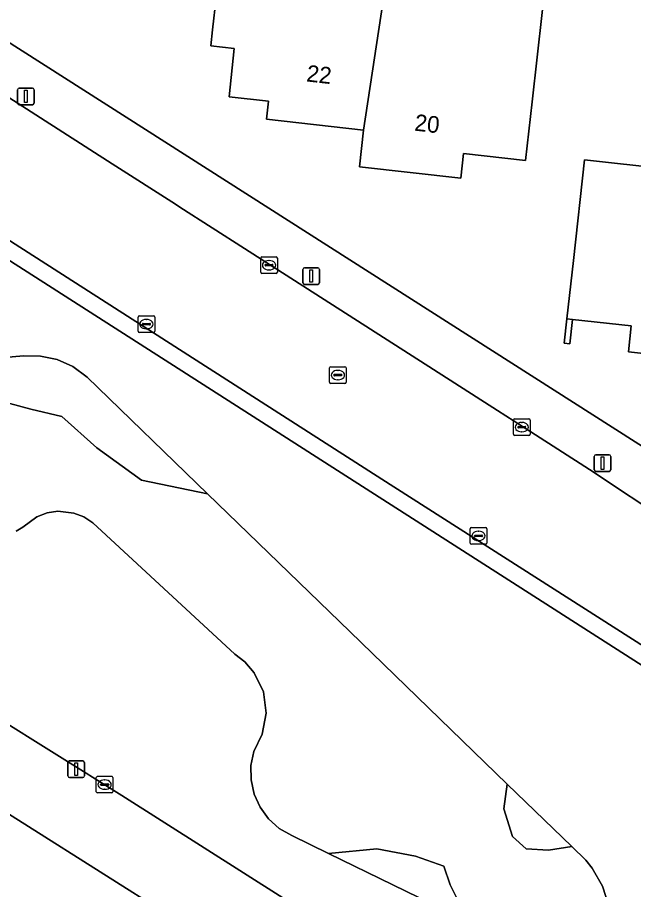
# Model space of a CAD drawing. Extents: x 162396 to 163643, y 386452 to 387406.
# Drawn here: x 162877.1 to 162914, y 386774.2 to 386826.6 of the extents above; entities that cross this region are included whole.
import ezdxf

# ---------------------------------------------------------------- set-up
doc = ezdxf.new("R2010")
doc.units = 0
for name, color, linetype in [('IMGEO_Erf', 7, 'Continuous'), ('IMGEO_Groenvoorziening', 7, 'Continuous'), ('IMGEO_Kolk', 7, 'Continuous'), ('IMGEO_Lichtmast', 7, 'Continuous'), ('IMGEO_Muur', 7, 'Continuous'), ('IMGEO_Pand', 7, 'Continuous'), ('IMGEO_Pand_nummerreeks', 7, 'Continuous'), ('IMGEO_Rijbaan_lokaal_gesloten', 7, 'Continuous'), ('IMGEO_Rijbaan_lokaal_open', 7, 'Continuous'), ('IMGEO_Rioolput', 7, 'Continuous'), ('IMGEO_Voetpad_open', 7, 'Continuous')]:
    doc.layers.add(name, color=color, linetype=linetype)

msp = doc.modelspace()

# ---------------------------------------------------------------- linework, layer by layer
at = {"layer": 'IMGEO_Erf'}
for points in [[(162843.159, 386846.34), (162850.458, 386841.705), (162927.565, 386792.549)], [(162908.855, 386829.571), (162907.947, 386821.509), (162907.551, 386817.991), (162903.83, 386818.41), (162903.663, 386816.925), (162897.579, 386817.61), (162897.825, 386819.806), (162891.993, 386820.462), (162892.115, 386821.546), (162889.77, 386821.81), (162890.052, 386824.706), (162888.662, 386824.861), (162888.77, 386825.817), (162888.982, 386827.753)], [(162919.448, 386805.867), (162913.726, 386806.5), (162913.898, 386808.052), (162910.377, 386808.442), (162910.215, 386806.976), (162909.876, 386807.013), (162910.038, 386808.48), (162910.426, 386811.983), (162911.095, 386818.015), (162921.036, 386816.919)], [(162912.129, 386756.249), (162869.085, 386783.465), (162860.954, 386788.148), (162853.712, 386791.497), (162844.55, 386794.823), (162815.673, 386804.14), (162784.464, 386755.3)]]:
    msp.add_lwpolyline(points, dxfattribs=at)
at = {"layer": 'IMGEO_Groenvoorziening'}
for points in [[(162835.669, 386836.289), (162832.891, 386832.055), (162832.389, 386831.084), (162818.187, 386808.997), (162818.267, 386808.818), (162818.363, 386808.647), (162818.474, 386808.485), (162818.599, 386808.334), (162818.737, 386808.195), (162818.887, 386808.068), (162819.047, 386807.956), (162819.217, 386807.858), (162819.285, 386807.824), (162845.898, 386799.152), (162855.301, 386795.687), (162863.566, 386791.905), (162871.597, 386787.192), (162883.326, 386779.885), (162912.75, 386761.17)], [(162921.931, 386780.625), (162920.296, 386781.648), (162921.36, 386783.32), (162917.334, 386785.902), (162841.484, 386834.437)], [(162871.905, 386805.786), (162877.421, 386806.254), (162878.444, 386806.25), (162879.443, 386806.034), (162880.376, 386805.615), (162881.233, 386804.981), (162888.467, 386797.979), (162896.996, 386789.723), (162906.458, 386780.564), (162910.333, 386776.812), (162911.164, 386776.008), (162911.553, 386775.524), (162912.169, 386774.448), (162912.548, 386773.267)], [(162912.548, 386773.267), (162912.169, 386774.448), (162911.553, 386775.524), (162911.164, 386776.008), (162910.333, 386776.812), (162908.934, 386776.604), (162907.589, 386776.679), (162906.766, 386777.427), (162906.243, 386779.073), (162906.458, 386780.564), (162896.996, 386789.723), (162888.467, 386797.979), (162884.505, 386798.799), (162881.813, 386800.744), (162879.72, 386802.614), (162877.852, 386803.063), (162875.31, 386803.736)], [(162876.975, 386795.739), (162877.379, 386795.983), (162878.224, 386796.607), (162878.83, 386796.836), (162879.47, 386796.934), (162880.434, 386796.828), (162881.037, 386796.593), (162881.579, 386796.237), (162890.104, 386788.369), (162890.705, 386787.898), (162891.261, 386787.248), (162891.813, 386786.093), (162891.981, 386784.824), (162891.749, 386783.565), (162891.245, 386782.521), (162891.07, 386781.674), (162891.075, 386780.81), (162891.259, 386779.966), (162891.615, 386779.178), (162892.127, 386778.482), (162892.772, 386777.907), (162893.523, 386777.479), (162895.717, 386776.409), (162898.618, 386776.679), (162900.936, 386776.23), (162902.655, 386775.632), (162903.029, 386774.51), (162903.402, 386773.762)], [(162903.445, 386772.641), (162895.717, 386776.409), (162893.523, 386777.479), (162892.772, 386777.907), (162892.127, 386778.482), (162891.615, 386779.178), (162891.259, 386779.966), (162891.075, 386780.81), (162891.07, 386781.674), (162891.245, 386782.521), (162891.749, 386783.565), (162891.981, 386784.824), (162891.813, 386786.093), (162891.261, 386787.248), (162890.705, 386787.898), (162890.104, 386788.369), (162881.579, 386796.237), (162881.037, 386796.593), (162880.434, 386796.828), (162879.47, 386796.934), (162878.83, 386796.836), (162878.224, 386796.607), (162877.379, 386795.983), (162876.975, 386795.739)]]:
    msp.add_lwpolyline(points, dxfattribs=at)
for points in [[(162868.053, 386805.496), (162867.539, 386805.598), (162869.031, 386803.886), (162871.274, 386803.661), (162875.113, 386803.732), (162875.31, 386803.736), (162877.852, 386803.063), (162879.72, 386802.614), (162881.813, 386800.744), (162884.505, 386798.799), (162888.467, 386797.979), (162881.233, 386804.981), (162880.376, 386805.615), (162879.443, 386806.034), (162878.444, 386806.25), (162877.421, 386806.254), (162871.905, 386805.786), (162869.202, 386805.557)], [(162910.333, 386776.812), (162906.458, 386780.564), (162906.243, 386779.073), (162906.766, 386777.427), (162907.589, 386776.679), (162908.934, 386776.604)], [(162903.445, 386772.641), (162903.402, 386773.762), (162903.029, 386774.51), (162902.655, 386775.632), (162900.936, 386776.23), (162898.618, 386776.679), (162895.717, 386776.409)]]:
    msp.add_lwpolyline(points, close=True, dxfattribs=at)
at = {"layer": 'IMGEO_Kolk'}
for p, q in [((162891.652, 386811.275), (162891.652, 386812.127)), ((162891.727, 386812.201), (162892.579, 386812.201)), ((162892.14, 386811.981), (162892.165, 386811.981)), ((162892.653, 386812.127), (162892.653, 386811.275)), ((162891.911, 386811.695), (162891.911, 386811.707)), ((162892.349, 386811.658), (162891.951, 386811.658)), ((162891.954, 386811.744), (162892.352, 386811.744)), ((162892.163, 386811.421), (162892.138, 386811.421)), ((162892.395, 386811.707), (162892.395, 386811.695)), ((162892.579, 386811.201), (162891.727, 386811.201)), ((162884.366, 386808.665), (162885.218, 386808.665)), ((162884.291, 386807.739), (162884.291, 386808.591)), ((162884.55, 386808.159), (162884.55, 386808.171)), ((162884.988, 386808.122), (162884.59, 386808.122)), ((162884.593, 386808.208), (162884.991, 386808.208)), ((162884.779, 386808.445), (162884.804, 386808.445)), ((162885.034, 386808.171), (162885.034, 386808.159)), ((162885.292, 386808.591), (162885.292, 386807.739)), ((162885.218, 386807.665), (162884.366, 386807.665)), ((162884.802, 386807.885), (162884.777, 386807.885)), ((162906.827, 386801.559), (162906.827, 386802.411)), ((162906.902, 386802.485), (162907.754, 386802.485)), ((162907.828, 386802.411), (162907.828, 386801.559)), ((162907.086, 386801.979), (162907.086, 386801.991)), ((162907.524, 386801.942), (162907.126, 386801.942)), ((162907.129, 386802.028), (162907.527, 386802.028)), ((162907.315, 386802.265), (162907.34, 386802.265)), ((162907.57, 386801.991), (162907.57, 386801.979)), ((162907.754, 386801.485), (162906.902, 386801.485)), ((162907.338, 386801.705), (162907.313, 386801.705)), ((162904.225, 386795.029), (162904.225, 386795.881)), ((162904.3, 386795.955), (162905.152, 386795.955)), ((162904.713, 386795.735), (162904.738, 386795.735)), ((162905.226, 386795.881), (162905.226, 386795.029)), ((162904.484, 386795.449), (162904.484, 386795.461)), ((162904.922, 386795.412), (162904.524, 386795.412)), ((162904.527, 386795.498), (162904.925, 386795.498)), ((162904.736, 386795.175), (162904.711, 386795.175)), ((162904.968, 386795.461), (162904.968, 386795.449)), ((162905.152, 386794.955), (162904.3, 386794.955)), ((162881.785, 386780.105), (162881.785, 386780.957)), ((162881.86, 386781.031), (162882.712, 386781.031)), ((162882.786, 386780.957), (162882.786, 386780.105)), ((162882.044, 386780.525), (162882.044, 386780.537)), ((162882.482, 386780.488), (162882.084, 386780.488)), ((162882.087, 386780.574), (162882.485, 386780.574)), ((162882.273, 386780.811), (162882.298, 386780.811)), ((162882.528, 386780.537), (162882.528, 386780.525)), ((162882.712, 386780.031), (162881.86, 386780.031)), ((162882.296, 386780.251), (162882.271, 386780.251))]:
    msp.add_line(p, q, dxfattribs=at)
for points in [[(162891.652, 386811.275), (162891.652, 386812.127)], [(162891.727, 386812.201), (162892.579, 386812.201)], [(162892.653, 386812.127), (162892.653, 386811.275)], [(162892.579, 386811.201), (162891.727, 386811.201)], [(162884.366, 386808.665), (162885.218, 386808.665)], [(162884.291, 386807.739), (162884.291, 386808.591)], [(162885.292, 386808.591), (162885.292, 386807.739)], [(162885.218, 386807.665), (162884.366, 386807.665)], [(162906.827, 386801.559), (162906.827, 386802.411)], [(162906.902, 386802.485), (162907.754, 386802.485)], [(162907.828, 386802.411), (162907.828, 386801.559)], [(162907.754, 386801.485), (162906.902, 386801.485)], [(162904.225, 386795.029), (162904.225, 386795.881)], [(162904.3, 386795.955), (162905.152, 386795.955)], [(162905.226, 386795.881), (162905.226, 386795.029)], [(162905.152, 386794.955), (162904.3, 386794.955)], [(162881.785, 386780.105), (162881.785, 386780.957)], [(162881.86, 386781.031), (162882.712, 386781.031)], [(162882.786, 386780.957), (162882.786, 386780.105)], [(162882.712, 386780.031), (162881.86, 386780.031)]]:
    msp.add_lwpolyline(points, dxfattribs=at)
for centre, radius, start, end in [((162891.729, 386812.125), 0.0765, 91.552, 178.448), ((162891.729, 386812.125), 0.0765, 91.552, 178.448), ((162892.577, 386812.125), 0.0765, 1.552, 88.448), ((162892.577, 386812.125), 0.0765, 1.552, 88.448), ((162891.729, 386811.277), 0.0765, 181.552, 268.448), ((162891.729, 386811.277), 0.0765, 181.552, 268.448), ((162891.951, 386811.704), 0.0403, 85.8775, 175.7526), ((162891.948, 386811.694), 0.0366, 178.938, 274.7102), ((162892.352, 386811.701), 0.043, 264.8664, 352.4533), ((162892.356, 386811.706), 0.0386, 1.7309, 96.639), ((162892.577, 386811.277), 0.0765, 271.552, 358.448), ((162892.577, 386811.277), 0.0765, 271.552, 358.448), ((162884.368, 386808.589), 0.0765, 91.552, 178.448), ((162884.368, 386808.589), 0.0765, 91.552, 178.448), ((162885.216, 386808.589), 0.0765, 1.552, 88.448), ((162885.216, 386808.589), 0.0765, 1.552, 88.448), ((162884.59, 386808.168), 0.0403, 85.8775, 175.7526), ((162884.587, 386808.158), 0.0366, 178.938, 274.7102), ((162884.991, 386808.165), 0.043, 264.8664, 352.4533), ((162884.995, 386808.17), 0.0386, 1.7309, 96.639), ((162884.368, 386807.741), 0.0765, 181.552, 268.448), ((162884.368, 386807.741), 0.0765, 181.552, 268.448), ((162885.216, 386807.741), 0.0765, 271.552, 358.448), ((162885.216, 386807.741), 0.0765, 271.552, 358.448), ((162906.904, 386802.409), 0.0765, 91.552, 178.448), ((162906.904, 386802.409), 0.0765, 91.552, 178.448), ((162907.752, 386802.409), 0.0765, 1.552, 88.448), ((162907.752, 386802.409), 0.0765, 1.552, 88.448), ((162907.126, 386801.988), 0.0403, 85.8775, 175.7526), ((162907.123, 386801.978), 0.0366, 178.938, 274.7102), ((162907.527, 386801.985), 0.043, 264.8664, 352.4533), ((162907.531, 386801.99), 0.0386, 1.7309, 96.639), ((162906.904, 386801.561), 0.0765, 181.552, 268.448), ((162906.904, 386801.561), 0.0765, 181.552, 268.448), ((162907.752, 386801.561), 0.0765, 271.552, 358.448), ((162907.752, 386801.561), 0.0765, 271.552, 358.448), ((162904.302, 386795.879), 0.0765, 91.552, 178.448), ((162904.302, 386795.879), 0.0765, 91.552, 178.448), ((162905.15, 386795.879), 0.0765, 1.552, 88.448), ((162905.15, 386795.879), 0.0765, 1.552, 88.448), ((162904.302, 386795.031), 0.0765, 181.552, 268.448), ((162904.302, 386795.031), 0.0765, 181.552, 268.448), ((162904.524, 386795.458), 0.0403, 85.8775, 175.7526), ((162904.521, 386795.448), 0.0366, 178.938, 274.7102), ((162904.925, 386795.455), 0.043, 264.8664, 352.4533), ((162904.929, 386795.46), 0.0386, 1.7309, 96.639), ((162905.15, 386795.031), 0.0765, 271.552, 358.448), ((162905.15, 386795.031), 0.0765, 271.552, 358.448), ((162881.862, 386780.955), 0.0765, 91.552, 178.448), ((162881.862, 386780.955), 0.0765, 91.552, 178.448), ((162882.71, 386780.955), 0.0765, 1.552, 88.448), ((162882.71, 386780.955), 0.0765, 1.552, 88.448), ((162882.084, 386780.534), 0.0403, 85.8775, 175.7526), ((162882.081, 386780.524), 0.0366, 178.938, 274.7102), ((162882.485, 386780.531), 0.043, 264.8664, 352.4533), ((162882.489, 386780.536), 0.0386, 1.7309, 96.639), ((162881.862, 386780.107), 0.0765, 181.552, 268.448), ((162881.862, 386780.107), 0.0765, 181.552, 268.448), ((162882.71, 386780.107), 0.0765, 271.552, 358.448), ((162882.71, 386780.107), 0.0765, 271.552, 358.448)]:
    msp.add_arc(centre, radius, start, end, dxfattribs=at)
for centre, major_axis, ratio, start_param, end_param in [((162892.139, 386811.701), (-0.387, 0.002), 0.722429, 4.712389, 7.853982), ((162892.164, 386811.701), (-0.39, 0.002), 0.717154, 1.570796, 4.712389), ((162884.778, 386808.165), (-0.387, 0.002), 0.722429, 4.712389, 7.853982), ((162884.803, 386808.165), (-0.39, 0.002), 0.717154, 1.570796, 4.712389), ((162907.314, 386801.985), (-0.387, 0.002), 0.722429, 4.712389, 7.853982), ((162907.339, 386801.985), (-0.39, 0.002), 0.717154, 1.570796, 4.712389), ((162904.712, 386795.455), (-0.387, 0.002), 0.722429, 4.712389, 7.853982), ((162904.737, 386795.455), (-0.39, 0.002), 0.717154, 1.570796, 4.712389), ((162882.272, 386780.531), (-0.387, 0.002), 0.722429, 4.712389, 7.853982), ((162882.297, 386780.531), (-0.39, 0.002), 0.717154, 1.570796, 4.712389)]:
    msp.add_ellipse(centre, major_axis=major_axis, ratio=ratio, start_param=start_param, end_param=end_param, dxfattribs=at)
at = {"layer": 'IMGEO_Lichtmast'}
for p, q in [((162877.16, 386822.331), (162877.95, 386822.331)), ((162877.95, 386822.331), (162877.16, 386822.331)), ((162877.06, 386821.431), (162877.06, 386822.231)), ((162877.06, 386822.231), (162877.06, 386821.431)), ((162878.05, 386822.231), (162878.05, 386821.431)), ((162878.05, 386821.431), (162878.05, 386822.231)), ((162877.95, 386821.331), (162877.16, 386821.331)), ((162877.16, 386821.331), (162877.95, 386821.331)), ((162894.188, 386810.65), (162894.188, 386811.45)), ((162894.188, 386811.45), (162894.188, 386810.65)), ((162894.288, 386811.55), (162895.078, 386811.55)), ((162895.078, 386811.55), (162894.288, 386811.55)), ((162895.178, 386811.45), (162895.178, 386810.65)), ((162895.178, 386810.65), (162895.178, 386811.45)), ((162895.078, 386810.55), (162894.288, 386810.55)), ((162894.288, 386810.55), (162895.078, 386810.55)), ((162911.772, 386800.325), (162912.562, 386800.325)), ((162912.562, 386800.325), (162911.772, 386800.325)), ((162911.672, 386799.425), (162911.672, 386800.225)), ((162911.672, 386800.225), (162911.672, 386799.425)), ((162912.662, 386800.225), (162912.662, 386799.425)), ((162912.662, 386799.425), (162912.662, 386800.225)), ((162912.562, 386799.325), (162911.772, 386799.325)), ((162911.772, 386799.325), (162912.562, 386799.325)), ((162880.184, 386781.959), (162880.974, 386781.959)), ((162880.974, 386781.959), (162880.184, 386781.959)), ((162880.084, 386781.059), (162880.084, 386781.859)), ((162880.084, 386781.859), (162880.084, 386781.059)), ((162881.074, 386781.859), (162881.074, 386781.059)), ((162881.074, 386781.059), (162881.074, 386781.859)), ((162880.974, 386780.959), (162880.184, 386780.959)), ((162880.184, 386780.959), (162880.974, 386780.959))]:
    msp.add_line(p, q, dxfattribs=at)
for points in [[(162877.48, 386822.206), (162877.63, 386822.206), (162877.63, 386821.456), (162877.48, 386821.456), (162877.48, 386822.206)], [(162894.608, 386811.425), (162894.758, 386811.425), (162894.758, 386810.675), (162894.608, 386810.675), (162894.608, 386811.425)], [(162912.092, 386800.2), (162912.242, 386800.2), (162912.242, 386799.45), (162912.092, 386799.45), (162912.092, 386800.2)], [(162880.504, 386781.834), (162880.654, 386781.834), (162880.654, 386781.084), (162880.504, 386781.084), (162880.504, 386781.834)]]:
    msp.add_lwpolyline(points, dxfattribs=at)
for centre, start, end in [((162877.16, 386822.231), 90, 180), ((162877.16, 386822.231), 90, 180), ((162877.95, 386822.231), 0, 90), ((162877.95, 386822.231), 360, 90), ((162877.16, 386821.431), 180, 270), ((162877.16, 386821.431), 180, 270), ((162877.95, 386821.431), 270, 0), ((162877.95, 386821.431), 270, 0), ((162894.288, 386811.45), 90, 180), ((162894.288, 386811.45), 90, 180), ((162895.078, 386811.45), 0, 90), ((162895.078, 386811.45), 360, 90), ((162894.288, 386810.65), 180, 270), ((162894.288, 386810.65), 180, 270), ((162895.078, 386810.65), 270, 0), ((162895.078, 386810.65), 270, 0), ((162911.772, 386800.225), 90, 180), ((162911.772, 386800.225), 90, 180), ((162912.562, 386800.225), 0, 90), ((162912.562, 386800.225), 360, 90), ((162911.772, 386799.425), 180, 270), ((162911.772, 386799.425), 180, 270), ((162912.562, 386799.425), 270, 0), ((162912.562, 386799.425), 270, 0), ((162880.184, 386781.859), 90, 180), ((162880.184, 386781.859), 90, 180), ((162880.974, 386781.859), 0, 90), ((162880.974, 386781.859), 360, 90), ((162880.184, 386781.059), 180, 270), ((162880.184, 386781.059), 180, 270), ((162880.974, 386781.059), 270, 0), ((162880.974, 386781.059), 270, 0)]:
    msp.add_arc(centre, 0.1, start, end, dxfattribs=at)
at = {"layer": 'IMGEO_Muur'}
msp.add_lwpolyline([(162910.377, 386808.442), (162910.038, 386808.48), (162909.876, 386807.013), (162910.215, 386806.976)], close=True, dxfattribs=at)
at = {"layer": 'IMGEO_Pand'}
for points in [[(162899.665, 386832.923), (162899.403, 386832.955), (162899.469, 386833.51), (162899.525, 386833.979), (162888.182, 386835.233), (162887.794, 386831.823), (162887.353, 386827.938), (162888.982, 386827.753), (162888.77, 386825.817), (162888.662, 386824.861), (162890.052, 386824.706), (162889.77, 386821.81), (162892.115, 386821.546), (162891.993, 386820.462), (162897.825, 386819.806), (162899.136, 386828.498)], [(162908.855, 386829.571), (162909.173, 386832.438), (162899.469, 386833.51), (162899.403, 386832.955), (162899.665, 386832.923), (162899.136, 386828.498), (162897.825, 386819.806), (162897.579, 386817.61), (162903.663, 386816.925), (162903.83, 386818.41), (162907.551, 386817.991), (162907.947, 386821.509)], [(162920.792, 386814.707), (162921.036, 386816.919), (162911.095, 386818.015), (162910.426, 386811.983), (162910.038, 386808.48), (162910.377, 386808.442), (162913.898, 386808.052), (162913.726, 386806.5), (162919.448, 386805.867), (162919.628, 386805.847), (162920.611, 386814.727)]]:
    msp.add_lwpolyline(points, close=True, dxfattribs=at)
at = {"layer": 'IMGEO_Rijbaan_lokaal_gesloten'}
msp.add_lwpolyline([(162882.74, 386817.786), (162867.902, 386827.281), (162860.051, 386832.308), (162848.756, 386839.342), (162845.646, 386841.341), (162841.825, 386835.446), (162845.572, 386833.043), (162898.932, 386798.851), (162917.506, 386787.003), (162921.27, 386792.885), (162911.388, 386799.447), (162907.86, 386801.705), (162905.861, 386802.985), (162902.023, 386805.442), (162890.676, 386812.706), (162886.808, 386815.182), (162886.53, 386815.36)], close=True, dxfattribs=at)
at = {"layer": 'IMGEO_Rijbaan_lokaal_open'}
msp.add_lwpolyline([(162912.75, 386761.17), (162883.326, 386779.885), (162871.597, 386787.192), (162863.566, 386791.905), (162855.301, 386795.687), (162845.898, 386799.152), (162819.285, 386807.824), (162819.217, 386807.858), (162819.047, 386807.956), (162818.887, 386808.068), (162818.737, 386808.195), (162818.599, 386808.334), (162818.474, 386808.485), (162818.363, 386808.647), (162818.267, 386808.818), (162818.187, 386808.997), (162815.673, 386804.14), (162844.55, 386794.823), (162853.712, 386791.497), (162860.954, 386788.148), (162869.085, 386783.465), (162912.129, 386756.249)], dxfattribs=at)
at = {"layer": 'IMGEO_Rioolput'}
for p, q in [((162895.786, 386804.683), (162895.786, 386805.535)), ((162895.861, 386805.609), (162896.713, 386805.609)), ((162896.787, 386805.535), (162896.787, 386804.683)), ((162896.045, 386805.103), (162896.045, 386805.115)), ((162896.483, 386805.066), (162896.085, 386805.066)), ((162896.088, 386805.152), (162896.486, 386805.152)), ((162896.274, 386805.389), (162896.299, 386805.389)), ((162896.529, 386805.115), (162896.529, 386805.103)), ((162896.713, 386804.609), (162895.861, 386804.609)), ((162896.297, 386804.829), (162896.272, 386804.829))]:
    msp.add_line(p, q, dxfattribs=at)
for points in [[(162895.786, 386804.683), (162895.786, 386805.535)], [(162895.861, 386805.609), (162896.713, 386805.609)], [(162896.787, 386805.535), (162896.787, 386804.683)], [(162896.713, 386804.609), (162895.861, 386804.609)]]:
    msp.add_lwpolyline(points, dxfattribs=at)
for centre, radius, start, end in [((162895.863, 386805.533), 0.0765, 91.552, 178.448), ((162895.863, 386805.533), 0.0765, 91.552, 178.448), ((162896.711, 386805.533), 0.0765, 1.552, 88.448), ((162896.711, 386805.533), 0.0765, 1.552, 88.448), ((162896.085, 386805.112), 0.0403, 85.8775, 175.7526), ((162896.082, 386805.102), 0.0366, 178.938, 274.7102), ((162896.486, 386805.109), 0.043, 264.8664, 352.4533), ((162896.49, 386805.114), 0.0386, 1.7309, 96.639), ((162895.863, 386804.685), 0.0765, 181.552, 268.448), ((162895.863, 386804.685), 0.0765, 181.552, 268.448), ((162896.711, 386804.685), 0.0765, 271.552, 358.448), ((162896.711, 386804.685), 0.0765, 271.552, 358.448)]:
    msp.add_arc(centre, radius, start, end, dxfattribs=at)
for centre, major_axis, ratio, start_param, end_param in [((162896.273, 386805.109), (-0.387, 0.002), 0.722429, 4.712389, 7.853982), ((162896.298, 386805.109), (-0.39, 0.002), 0.717154, 1.570796, 4.712389)]:
    msp.add_ellipse(centre, major_axis=major_axis, ratio=ratio, start_param=start_param, end_param=end_param, dxfattribs=at)
at = {"layer": 'IMGEO_Voetpad_open'}
for points in [[(162927.565, 386792.549), (162850.458, 386841.705), (162843.159, 386846.34), (162843.023, 386846.386), (162839.315, 386848.806)], [(162842.054, 386843.633), (162845.646, 386841.341), (162848.756, 386839.342), (162860.051, 386832.308), (162867.902, 386827.281), (162882.74, 386817.786), (162886.53, 386815.36), (162886.808, 386815.182), (162890.676, 386812.706), (162902.023, 386805.442), (162905.861, 386802.985), (162907.86, 386801.705), (162911.388, 386799.447), (162921.27, 386792.885), (162925.845, 386789.964), (162944.171, 386778.263), (162947.417, 386776.185), (162951.851, 386773.532)], [(162834.413, 386838.986), (162838.843, 386836.168), (162838.888, 386836.107), (162841.484, 386834.437), (162917.334, 386785.902), (162921.36, 386783.32), (162920.296, 386781.648), (162921.931, 386780.625)], [(162924.479, 386782.454), (162917.506, 386787.003), (162898.932, 386798.851), (162845.572, 386833.043), (162841.825, 386835.446)]]:
    msp.add_lwpolyline(points, dxfattribs=at)

# ---------------------------------------------------------------- texts
at = {"layer": 'IMGEO_Pand_nummerreeks'}
for s, rotation, p in [('22', 353.5829, (162894.368, 386822.731)), ('20', 353.5771, (162900.853, 386819.778))]:
    msp.add_text(s, height=1, rotation=rotation, dxfattribs=at).set_placement(p)

doc.saveas('drawing.dxf')
